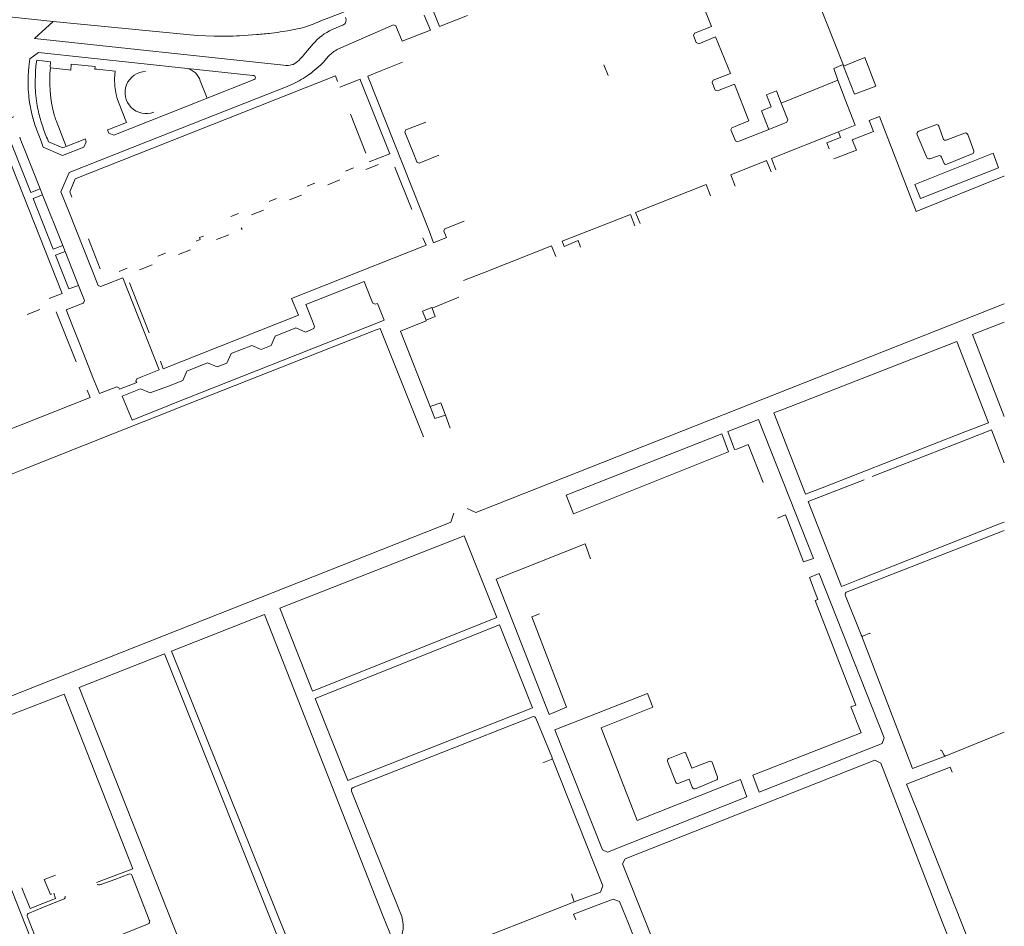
# Model space of a CAD drawing. Extents: x 145000 to 155000, y 457500 to 470000.
# Tile 471 of 548: x 154755 to 155000, y 464747 to 464973. Entities that reach past the tile are written whole.
import ezdxf

# ---------------------------------------------------------------- set-up
doc = ezdxf.new("R2010")
doc.units = 0
doc.header["$LTSCALE"] = 0.2
doc.header["$MEASUREMENT"] = 0
doc.layers.add('kant verharding', color=252, linetype='Continuous', lineweight=0)

msp = doc.modelspace()

# ---------------------------------------------------------------- linework, layer by layer
at = {"layer": 'kant verharding', "lineweight": 0}
for p, q in [((154947.53, 464993.07), (154959.91, 464961.63)), ((154750.34, 464973.77), (154763.56, 464972.38)), ((154832.91, 464970.34), (154835.46, 464971.41)), ((154809.88, 464968.81), (154814.17, 464969.09)), ((154820.76, 464969.85), (154821.8, 464970.02)), ((154825.17, 464970.71), (154826.37, 464971.06)), ((154825.88, 464964.09), (154828.16, 464966.78)), ((154759.91, 464964.63), (154796.93, 464960.69)), ((154823.03, 464961.69), (154823.21, 464961.69)), ((154900.49, 464961.55), (154901.53, 464958.92)), ((154757.35, 464958.67), (154757.42, 464960.01)), ((154757.42, 464960.01), (154757.53, 464961.07)), ((154762.76, 464959.45), (154762.88, 464960.81)), ((154767.39, 464960.34), (154762.88, 464960.81)), ((154779, 464959.98), (154774.46, 464960.47)), ((154801.88, 464953.29), (154800.13, 464957.63)), ((154813.57, 464957.91), (154801.88, 464953.29)), ((154822.66, 464956.59), (154821.7, 464956.22)), ((154841.76, 464958.78), (154841.88, 464958.5)), ((154958.59, 464957.81), (154944.55, 464952.09)), ((154757.54, 464953.43), (154757.61, 464952.89)), ((154801.88, 464953.29), (154800.16, 464952.61)), ((154763.49, 464950.54), (154763.84, 464949.18)), ((154837.44, 464949.3), (154841.26, 464939.65)), ((154758.56, 464948.22), (154758.75, 464947.51)), ((154764.29, 464947.76), (154766.77, 464941.32)), ((154978.72, 464945.1), (154982.95, 464946.71)), ((154983.71, 464946.35), (154984.8, 464943.25)), ((154985.58, 464942.88), (154990.14, 464944.61)), ((154990.9, 464944.26), (154992.39, 464940.2)), ((154760.02, 464944.1), (154760.55, 464942.6)), ((154761.11, 464941.13), (154760.55, 464942.6)), ((154766.77, 464941.32), (154771, 464942.96)), ((154978.37, 464944.18), (154980.71, 464938.58)), ((154756.21, 464941.19), (154760.36, 464930.77)), ((154765.3, 464939.31), (154761.11, 464941.13)), ((154765.94, 464940.93), (154766.77, 464941.32)), ((154842.12, 464937.48), (154847.27, 464939.5)), ((154977.72, 464931.81), (154997.27, 464939.66)), ((154992.05, 464939.44), (154985.72, 464936.88)), ((154997.27, 464939.66), (154998.52, 464936.01)), ((154983.63, 464939), (154981.46, 464938.24)), ((154984.93, 464937.22), (154984.39, 464938.66)), ((154838.24, 464935.95), (154836.22, 464935.14)), ((154841.32, 464935.53), (154844.48, 464936.78)), ((154848.52, 464936.18), (154852.71, 464925.6)), ((154979.18, 464928.35), (154998.52, 464936.01)), ((154828.6, 464932.13), (154826.72, 464931.39)), ((154831.83, 464931.78), (154834.81, 464932.97)), ((154999.88, 464933.88), (154978.08, 464925.16)), ((155000, 464933.93), (154999.88, 464933.88)), ((154760.36, 464930.77), (154760.95, 464929.27)), ((154977.72, 464931.81), (154979.18, 464928.35)), ((154760.95, 464929.27), (154765.95, 464916.69)), ((154819.12, 464928.37), (154817.24, 464927.63)), ((154822.34, 464928.03), (154825.33, 464929.21)), ((154812.83, 464924.26), (154815.84, 464925.46)), ((154809.65, 464924.63), (154807.76, 464923.89)), ((154810.53, 464920.67), (154810.27, 464921.05)), ((154858.1, 464917.31), (154857.05, 464920.28)), ((154772.33, 464918.32), (154775.24, 464910.85)), ((154804.2, 464918.16), (154807.25, 464919.36)), ((154858.1, 464917.31), (154861.38, 464918.63)), ((154765.95, 464916.69), (154766.56, 464915.15)), ((154766.56, 464915.15), (154769.89, 464906.75)), ((154794.73, 464914.41), (154797.7, 464915.58)), ((154789.62, 464914.03), (154791.47, 464914.75)), ((154782, 464911.01), (154779.95, 464910.19)), ((154785.07, 464910.59), (154788.22, 464911.84)), ((154782.51, 464907.39), (154787.44, 464894.93)), ((154857.77, 464901.13), (154864.45, 464903.83)), ((154757.11, 464899.54), (154760.27, 464900.79)), ((154764.32, 464900.2), (154769.27, 464887.74)), ((154844.19, 464902.29), (154843.62, 464902.07)), ((154844.19, 464902.29), (154845.83, 464898.13)), ((154873.65, 464852.31), (155000, 464902.17)), ((154844.86, 464897.67), (154845.83, 464898.13)), ((154856.31, 464897.96), (154856.25, 464898.11)), ((154844.86, 464897.67), (154793.52, 464877.38)), ((154794.07, 464876.04), (154843.88, 464895.69)), ((154823.91, 464896.19), (154818.78, 464894.15)), ((154826.28, 464895.16), (154823.91, 464896.19)), ((154843.88, 464895.69), (154844.83, 464896.06)), ((154844.83, 464896.06), (154855.64, 464869.13)), ((154769.2, 464894.67), (154770.2, 464892.15)), ((154818.78, 464894.15), (154817.75, 464891.79)), ((154770.2, 464892.15), (154772.47, 464886.42)), ((154812.95, 464891.84), (154807.82, 464889.8)), ((154815.31, 464890.82), (154812.95, 464891.84)), ((154817.75, 464891.79), (154815.31, 464890.82)), ((154807.82, 464889.8), (154806.77, 464887.45)), ((154772.47, 464886.42), (154773.46, 464883.9)), ((154785.76, 464884.1), (154789.96, 464885.75)), ((154790.22, 464887.91), (154790.91, 464886.04)), ((154801.96, 464887.48), (154796.8, 464885.45)), ((154804.31, 464886.48), (154801.96, 464887.48)), ((154806.77, 464887.45), (154804.31, 464886.48)), ((154784.36, 464883.55), (154785.76, 464884.1)), ((154795.78, 464883.1), (154791.86, 464881.58)), ((154796.8, 464885.45), (154795.78, 464883.1)), ((154780.08, 464880.94), (154784.39, 464882.64)), ((154780.76, 464879.26), (154785.31, 464881.06)), ((154791.86, 464881.58), (154790.87, 464881.22)), ((154793.52, 464877.38), (154792.52, 464876.96)), ((154793.04, 464875.63), (154794.07, 464876.04)), ((154778.85, 464870.02), (154793.04, 464875.63)), ((154861.07, 464874.48), (154862.29, 464871.3)), ((154990.91, 464868.54), (154967.16, 464859.24)), ((154950.58, 464854.85), (154954.69, 464856.42)), ((154965.16, 464858.46), (154951.28, 464853.02)), ((154685.95, 464778.08), (154859.33, 464846.65)), ((154999.18, 464847.62), (155000, 464847.92)), ((155000, 464845.8), (154960.94, 464830.59)), ((154960.55, 464829.59), (154964.41, 464819.9)), ((154838.11, 464781.97), (154882.73, 464799.47)), ((154883.56, 464799.17), (154887.49, 464789.53)), ((154985.26, 464789.76), (155000, 464795.65)), ((154920.19, 464790.59), (154916.83, 464789.23)), ((154984.54, 464790.99), (154984.96, 464790.07)), ((154887.33, 464788.9), (154885.25, 464788.08)), ((154887.49, 464789.53), (154887.6, 464789.25)), ((154887.59, 464789.13), (154887.6, 464789.25)), ((154916.39, 464788.2), (154918.26, 464783.4)), ((154928.72, 464784.47), (154927.36, 464788.19)), ((154923.43, 464781.71), (154928.33, 464783.73)), ((154757.92, 464744.52), (154749.33, 464766.31)), ((154761.36, 464759.1), (154764.15, 464760.11)), ((154775.46, 464757.8), (154778.87, 464759.06)), ((154778.87, 464759.06), (154782.39, 464760.37)), ((154774.48, 464757.86), (154774.61, 464757.82)), ((154774.61, 464757.82), (154774.82, 464757.75)), ((154760.78, 464751.99), (154766.27, 464754.22)), ((154764.17, 464754.31), (154763.72, 464755.66)), ((154893.1, 464753.5), (154891.24, 464752.77)), ((154892.4, 464755.49), (154893.1, 464753.5)), ((154757.58, 464750.69), (154760.78, 464751.99)), ((154891.24, 464752.77), (154863.17, 464741.79)), ((154757.21, 464749.77), (154758.93, 464745.33))]:
    msp.add_line(p, q, dxfattribs=at)
at = {"layer": 'kant verharding', "lineweight": 0, "flags": 128}
for points in [[(154923.61, 464980.31), (154927.23, 464971.13), (154923, 464969.5), (154922.73, 464968.9), (154923.44, 464967.15), (154924.03, 464966.84), (154928.25, 464968.53), (154931.91, 464959.41), (154927.66, 464957.75), (154927.41, 464957.16), (154928.14, 464955.31), (154928.7, 464955.13), (154932.94, 464956.81), (154936.52, 464947.66), (154932.27, 464945.94), (154932.05, 464945.42), (154933.14, 464942.69), (154933.7, 464942.44), (154934.48, 464942.78), (154941.44, 464945.49)], [(154839.2, 464976.06), (154835.33, 464974.53), (154829.7, 464972.36)], [(154855.83, 464973.96), (154857.35, 464970.23), (154850.34, 464967.44), (154848.75, 464971.28), (154848.2, 464971.54), (154835.05, 464965.81)], [(154866.57, 464973.89), (154859.58, 464971.14), (154858.08, 464974.88)], [(154820.84, 464961.47), (154758.95, 464968.13), (154763.56, 464972.38)], [(154763.56, 464972.38), (154799.35, 464968.91), (154803.57, 464968.74), (154806.81, 464968.72)], [(154762.59, 464903.46), (154765.84, 464904.74), (154742.14, 464964.52)], [(154757.53, 464961.07), (154757.77, 464963.07), (154759.91, 464964.63)], [(154762.88, 464960.81), (154762.84, 464960.97), (154762.93, 464962.37), (154759.47, 464962.77), (154759.3, 464961.36), (154759.19, 464959.95)], [(154774.46, 464960.47), (154773.94, 464960.53), (154774, 464961.15), (154768.07, 464961.76), (154767.93, 464960.28), (154767.39, 464960.34)], [(154857.05, 464920.28), (154841.88, 464958.5), (154841.76, 464958.78), (154845.03, 464960.09), (154850.38, 464962.21)], [(154960.05, 464961.27), (154959.91, 464961.63), (154957.61, 464960.69), (154958.59, 464957.81)], [(154960.05, 464961.27), (154965.36, 464963.38), (154968.09, 464956.31), (154962.74, 464954.29), (154960.05, 464961.27)], [(154762.76, 464959.45), (154762.71, 464958.08), (154762.72, 464956.75), (154762.81, 464955.11), (154762.99, 464953.33), (154763.17, 464952.12)], [(154779, 464959.98), (154778.81, 464958.23), (154778.92, 464956.21), (154779.25, 464954.21), (154779.51, 464953.23), (154779.84, 464952.27), (154781.78, 464947.26), (154777.56, 464945.58)], [(154813.47, 464958.91), (154813.2, 464958.97), (154796.93, 464960.69)], [(154768.2, 464928.72), (154767.68, 464930.05), (154769.06, 464933.25), (154833.73, 464958.86), (154834.21, 464957.45)], [(154834.83, 464956.03), (154839.88, 464958.06), (154839.98, 464957.72), (154847.27, 464939.5)], [(154958.8, 464944.92), (154962.91, 464946.59), (154960.45, 464952.97), (154958.59, 464957.81)], [(154776.69, 464907.01), (154775.3, 464906.46), (154774.73, 464906.71), (154767.45, 464925.16), (154765.48, 464930.05), (154767.53, 464934.84), (154771.15, 464936.22), (154787.43, 464942.7), (154821.7, 464956.22)], [(154944.55, 464952.09), (154943.37, 464955.12), (154940.89, 464954.13), (154942.05, 464951.14), (154939.62, 464950.14), (154941.44, 464945.49)], [(154800.16, 464952.61), (154778.67, 464944.09), (154777.4, 464944.62), (154777.08, 464945.39), (154777.56, 464945.58)], [(154944.55, 464952.09), (154946.2, 464947.88), (154945.98, 464947.31), (154941.44, 464945.49)], [(154753.81, 464948.65), (154751, 464947.55), (154758.02, 464929.85), (154760.36, 464930.77)], [(154859.46, 464939.1), (154854.56, 464937.16), (154854.02, 464937.41), (154853.95, 464937.44), (154853.06, 464939.78), (154851.02, 464944.86), (154851.27, 464945.44), (154856.19, 464947.34)], [(154957.59, 464938.22), (154963.27, 464940.34), (154962.19, 464942.97), (154967.49, 464944.98), (154966.43, 464947.79), (154968.96, 464948.74), (154970.03, 464945.95), (154978.08, 464925.16)], [(154956.49, 464940.73), (154955.88, 464942.19), (154959.28, 464943.53), (154958.8, 464944.92), (154942.09, 464938.34), (154943.24, 464935.48)], [(154762.32, 464942.73), (154762.43, 464942.43), (154765.94, 464940.93)], [(154771, 464942.96), (154771.51, 464943.16), (154771.78, 464942.42), (154771.16, 464941.11), (154765.91, 464939.04), (154765.3, 464939.31)], [(154942.05, 464935.01), (154940.88, 464937.84), (154932.02, 464934.22), (154933.06, 464931.45)], [(154926.96, 464929.04), (154925.91, 464931.81), (154908.36, 464924.88), (154909.46, 464922.11)], [(154765.95, 464916.69), (154763.58, 464915.78), (154758.63, 464928.34), (154760.95, 464929.27)], [(154861.38, 464918.63), (154860.71, 464920.23), (154860.97, 464920.78), (154865.75, 464922.69)], [(154908.18, 464921.6), (154907.11, 464924.4), (154890.08, 464917.72), (154890.56, 464916.41), (154894.05, 464917.88), (154894.68, 464916.26)], [(154790.91, 464886.04), (154824.54, 464899.35), (154822.85, 464903.49), (154856.27, 464916.75), (154855.5, 464918.56)], [(154800.9, 464919.01), (154799.97, 464918.64), (154800.15, 464918.18), (154799.09, 464917.76)], [(154769.89, 464906.75), (154767.49, 464905.89), (154764.19, 464914.26), (154766.56, 464915.15)], [(154888.56, 464913.94), (154887.44, 464916.59), (154870.95, 464910.06), (154865.59, 464907.94)], [(154789.96, 464885.75), (154780.88, 464908.65), (154776.69, 464907.01)], [(154842.56, 464903.5), (154840.89, 464907.72), (154826.34, 464902), (154828.04, 464897.83)], [(154769.89, 464906.75), (154771.39, 464902.96), (154771.14, 464902.39), (154771.06, 464902.36)], [(154843.62, 464902.07), (154843.02, 464902.33), (154842.56, 464903.5)], [(154771.06, 464902.36), (154766.83, 464900.67), (154769.2, 464894.67)], [(154856.25, 464898.11), (154855.38, 464900.38), (154857.71, 464901.29), (154857.77, 464901.13)], [(154857.77, 464901.13), (154858.56, 464899.01), (154856.25, 464898.11)], [(154828.04, 464897.83), (154828.56, 464896.55), (154828.34, 464896.01), (154826.28, 464895.16)], [(154856.31, 464897.96), (154849.87, 464895.38), (154857.31, 464876.62)], [(155000, 464874.16), (154992.07, 464894.54), (155000, 464897.63)], [(154954.69, 464856.42), (154990.16, 464870.34), (154996.08, 464872.62), (154988.24, 464892.8), (154946.86, 464876.67)], [(154773.46, 464883.9), (154775.06, 464879.86), (154779.37, 464881.58)], [(154784.39, 464882.64), (154784.12, 464882.96), (154784.36, 464883.55)], [(154728.9, 464863.66), (154729.6, 464861.8), (154772.79, 464878.89), (154772.06, 464880.71)], [(154779.37, 464881.58), (154779.93, 464881.33), (154780.08, 464880.94)], [(154790.87, 464881.22), (154787.67, 464880.05), (154785.31, 464881.06)], [(154792.52, 464876.96), (154783.17, 464873.26), (154780.76, 464879.26)], [(154857.31, 464876.62), (154859.91, 464877.53), (154861.07, 464874.48)], [(154857.31, 464876.62), (154858.48, 464873.68), (154861.07, 464874.48)], [(154950.58, 464854.85), (154942.7, 464875.05), (154946.86, 464876.67)], [(154940.02, 464857.73), (154936.31, 464867.21), (154933.52, 464866.03), (154932.95, 464865.93), (154931.29, 464870.43), (154938.91, 464873.43), (154952.53, 464838.89), (154950.1, 464838), (154945.61, 464849.74), (154943.62, 464848.9)], [(154990.91, 464868.54), (154996.79, 464870.83), (155000, 464862.63)], [(154732.32, 464851.58), (154753.61, 464860.02), (154756.56, 464861.19), (154778.85, 464870.02)], [(154929.78, 464869.83), (154931.46, 464865.34), (154892.94, 464849.96), (154891.07, 464854.58), (154929.78, 464869.83)], [(154866.49, 464851.31), (154868.61, 464850.33), (154873.65, 464852.31)], [(154951.28, 464853.02), (154959.52, 464831.92), (154963.67, 464833.6), (154999.18, 464847.62)], [(154859.33, 464846.65), (154862.45, 464847.88), (154863.13, 464850.1)], [(154828.01, 464805.92), (154819.9, 464826.51), (154865.76, 464844.53), (154873.82, 464824.21), (154828.01, 464805.92)], [(154884.48, 464825.08), (154882.54, 464824.35), (154891.19, 464801.94), (154886.83, 464800.12), (154873.73, 464833.7), (154895.83, 464842.51), (154897.17, 464838.82)], [(154954.01, 464835.14), (154951.56, 464834.16), (154953.63, 464828.66), (154952.98, 464828.41), (154963.07, 464802.44), (154961.87, 464801.99), (154964.39, 464795.49), (154937.46, 464785), (154939.08, 464780.81), (154969.65, 464792.86), (154970.11, 464794.32), (154954.01, 464835.14)], [(154845.57, 464749.89), (154816.08, 464824.92), (154793.02, 464815.82), (154824.55, 464737.33), (154826.45, 464738.06), (154827.18, 464736.18), (154847.86, 464744.42), (154845.57, 464749.89)], [(154874.54, 464822.34), (154882.7, 464801.75), (154836.79, 464783.66), (154828.73, 464804.08), (154874.54, 464822.34)], [(154964.41, 464819.9), (154964.48, 464819.72), (154977.22, 464786.69), (154985.26, 464789.76)], [(154964.97, 464819.6), (154966.61, 464820.26), (154966.67, 464820.11)], [(154791.28, 464815.2), (154822.68, 464736.57), (154820.66, 464735.7), (154821.36, 464733.82), (154801.95, 464726.2), (154791.82, 464751.65), (154770.06, 464806.77), (154791.28, 464815.2)], [(154740.56, 464795.16), (154766.29, 464805.16), (154783.39, 464761.73), (154774.32, 464758.28)], [(154935.98, 464779.6), (154901.37, 464765.88), (154900.11, 464766.42), (154888.27, 464796.29), (154911.3, 464805.32), (154912.61, 464801.87), (154899.82, 464796.73), (154908.74, 464773.7), (154934.42, 464783.89), (154935.98, 464779.6)], [(154926.66, 464788.37), (154922.31, 464786.7), (154920.95, 464790.2)], [(154887.6, 464789.25), (154900.19, 464757.47), (154899.6, 464755.92), (154893.1, 464753.5)], [(155000, 464709.73), (154984.59, 464748.56), (154969.31, 464788.01), (154967.81, 464788.71), (154905.77, 464764.19), (154905.13, 464762.94), (154911.13, 464747.81), (154933.19, 464691.75)], [(154978.35, 464776.19), (154975.68, 464782.78), (154986.52, 464786.97), (154987.02, 464785.77)], [(154919.11, 464782.99), (154921.67, 464784), (154922.42, 464782.01)], [(154850.42, 464748.99), (154850.2, 464749.85), (154837.76, 464781.05)], [(154978.35, 464776.19), (154989.24, 464748.52), (155000, 464721.47)], [(154763.27, 464755.49), (154762.87, 464755.36), (154761.36, 464759.1)], [(154783.16, 464760.18), (154787.29, 464749.49), (154787.45, 464748.98)], [(154755.8, 464757), (154757.88, 464751.84), (154764.17, 464754.31)], [(154906.55, 464748.1), (154904.36, 464753.59), (154902.8, 464754.18), (154892.91, 464750.45), (154893.5, 464749.06)], [(154749.43, 464732.95), (154774.83, 464743.06), (154787.04, 464747.99)], [(154906.55, 464748.1), (154920.87, 464711.66), (154934.52, 464677.21)]]:
    msp.add_lwpolyline(points, dxfattribs=at)
at = {"layer": 'kant verharding', "lineweight": 0}
for centre, radius, start, end in [((154821.81, 464986.61), 16.2, 286.3567, 291.4452), ((154819.38, 464994.01), 23.98, 290.3866, 295.489), ((154835.11, 464972.59), 1.23, 286.3717, 302.0057), ((154835.07, 464972.69), 1.33, 301.3133, 29.471), ((154805.34, 465075.66), 106.95, 270.7851, 272.4283), ((154802.19, 465103.11), 134.55, 275.1085, 276.6728), ((154805.83, 465073.02), 104.24, 276.6074, 278.2371), ((154812.13, 465026.04), 56.85, 279.7966, 283.2613), ((154838.14, 464958.42), 13.02, 113.6738, 140.0274), ((154819.24, 464968.79), 8.14, 299.2119, 324.6914), ((154839.04, 464956.73), 9.92, 128.6759, 143.833), ((154838.24, 464957.92), 8.49, 120.7181, 129.4618), ((154838.04, 464958.63), 7.77, 112.5937, 122.1575), ((154821.5, 464965.92), 4.5, 261.5732, 289.8998), ((154790.47, 465005.97), 59.52, 309.2823, 311.7814), ((154827.03, 464965.32), 4.85, 309.7665, 325.6227), ((154821.56, 464956.93), 62.44, 177.2298, 180.7231), ((154786.69, 464954.7), 5.24, 91.9476, 290.92), ((154795.66, 464956.17), 4.7, 18.1282, 74.3252), ((154813.41, 464978.58), 23.79, 303.9418, 308.2858), ((154802.64, 464957.53), 45.31, 178.559, 181.8777), ((154813.3, 464958.39), 0.55, 299.5651, 71.5157), ((154812.94, 464978.49), 23.96, 293.9411, 299.4769), ((154814.35, 464976.76), 21.76, 298.4718, 304.5681), ((154800.27, 464957.68), 42.94, 182.1864, 185.6859), ((154781.45, 464956.38), 22.33, 180.5972, 184.5124), ((154793.16, 464957.27), 34.07, 184.4638, 188.9559), ((154803.2, 464959.77), 46.11, 188.5818, 191.5721), ((154784.56, 464955.9), 25.36, 188.9146, 193.7264), ((154786.29, 464955.97), 23.44, 189.4604, 193.3967), ((154811.74, 464961.54), 54.83, 191.5958, 194.0665), ((154801.55, 464959.94), 42.83, 193.5902, 198.6425), ((154776.34, 464952.37), 12.9, 194.3225, 200.9411), ((154856.26, 464981.81), 103.37, 199.3771, 201.3918), ((154983.15, 464946.15), 0.595, 19.316, 110.3894), ((154802.48, 464960.16), 43.78, 198.5252, 203.4648), ((154978.91, 464944.5), 0.625, 107.6506, 210.4681), ((154990.34, 464944.04), 0.604, 21.4217, 109.6566), ((154792.12, 464956.73), 39.13, 199.5595, 203.4027), ((154985.37, 464943.43), 0.595, 198.3961, 290.9179), ((154991.84, 464939.99), 0.591, 291.6512, 20.4239), ((154981.26, 464938.8), 0.59, 201.8215, 289.7995), ((154983.83, 464938.44), 0.594, 21.3264, 109.4528), ((154985.49, 464937.43), 0.593, 200.2028, 292.7681), ((154961.12, 464829.95), 0.676, 150.5634, 212.5641), ((154961.1, 464829.95), 0.66, 103.8353, 149.7263), ((154964.64, 464819.89), 0.234, 176.9124, 224.9036), ((154964.72, 464819.86), 0.28, 208.8802, 247.2841), ((154964.79, 464820.02), 0.457, 248.0668, 293.5562), ((154883.03, 464799.03), 0.536, 64.8341, 124.6219), ((154883.02, 464799.01), 0.556, 16.5561, 65.3229), ((154920.42, 464789.89), 0.737, 72.2727, 107.9808), ((154920.42, 464790.11), 0.536, 9.3251, 64.6906), ((154984.29, 464790.91), 0.274, 65.0626, 133.3097), ((154984.3, 464790.94), 0.244, 12.7728, 64.2092), ((154985.28, 464790.15), 0.33, 193.2551, 240.3977), ((154887.26, 464789.24), 0.348, 281.0621, 342.553), ((154887.14, 464789.23), 0.462, 2.3384, 40.8449), ((154916.91, 464788.57), 0.637, 150.759, 216.0817), ((154916.92, 464788.59), 0.638, 98.0258, 152.8684), ((154926.94, 464787.99), 0.473, 63.8388, 127.6508), ((154926.94, 464788.01), 0.455, 23.0521, 61.8524), ((154985.15, 464789.76), 0.109, 2.0488, 107.2611), ((154918.84, 464783.54), 0.601, 193.8236, 237.0714), ((154918.86, 464783.54), 0.607, 235.7978, 294.8023), ((154928.21, 464784.25), 0.533, 283.202, 328.934), ((154928.11, 464784.28), 0.632, 331.2256, 17.4451), ((154838.73, 464781.32), 1, 165.7027, 195.196), ((154838.44, 464781.33), 0.723, 117.2846, 160.7464), ((154923.02, 464782.2), 0.629, 197.8561, 251.8602), ((154923.03, 464782.2), 0.636, 250.9047, 308.4504), ((154782.69, 464759.87), 0.581, 73.0873, 120.6468), ((154782.69, 464759.91), 0.538, 29.2804, 71.748), ((154775.05, 464758.92), 1.19, 258.8088, 290.2331), ((154766.05, 464754.69), 0.517, 295.2568, 334.9738), ((154765.97, 464754.71), 0.603, 336.7174, 21.2768), ((154757.71, 464750.12), 0.608, 149.065, 215.2539), ((154757.65, 464750.14), 0.552, 97.2981, 147.3623), ((154786.94, 464748.61), 0.629, 279.2884, 35.5544), ((154844.35, 464747.53), 6.25, 291.0703, 13.5591)]:
    msp.add_arc(centre, radius, start, end, dxfattribs=at)

doc.saveas('drawing.dxf')
